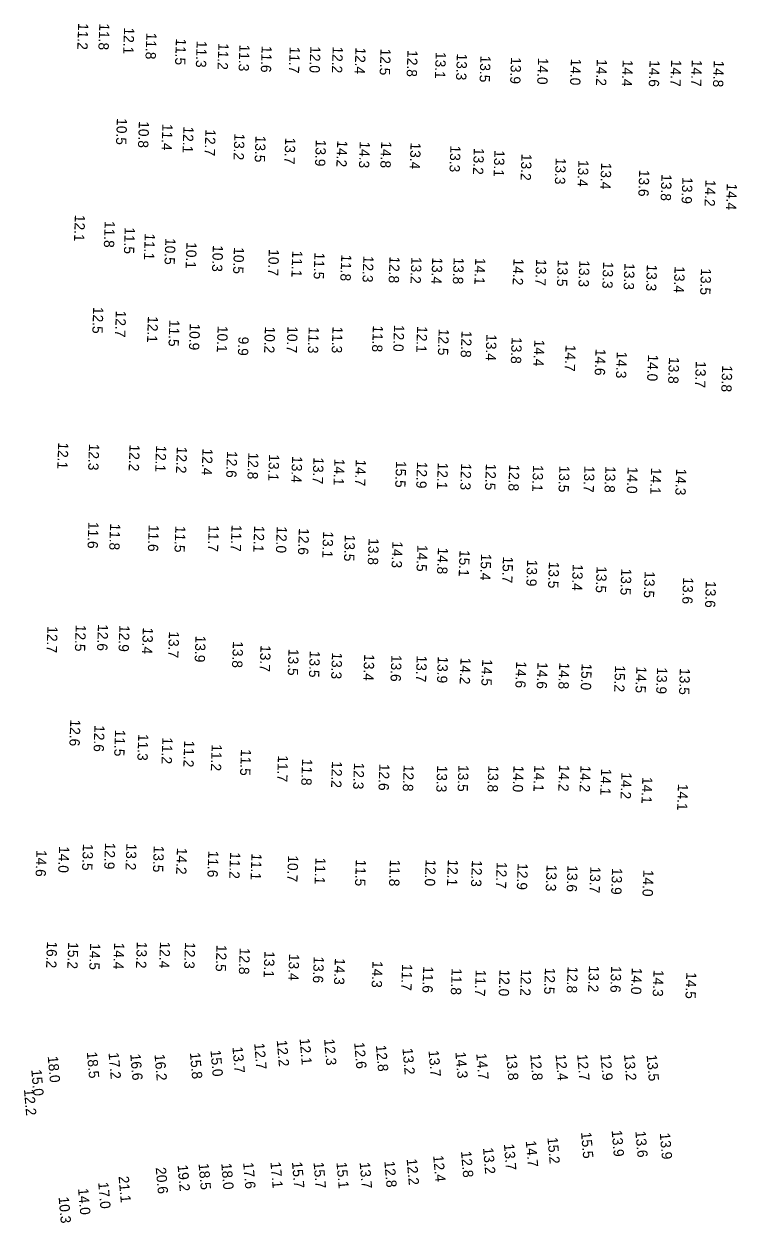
# Model space of a CAD drawing. Extents: x 1023796 to 1112670, y 656573 to 837340.
# Drawn here: x 1052312 to 1052659, y 749199 to 749782 of the extents above; entities that cross this region are included whole.
import ezdxf

# ---------------------------------------------------------------- set-up
doc = ezdxf.new("R2010")
doc.units = 0
doc.layers.add('V-TOPO-SOUN', color=7, linetype='Continuous')

msp = doc.modelspace()

# ---------------------------------------------------------------- texts
at = {"layer": 'V-TOPO-SOUN'}
for s, rotation, p in [('11.2 ', 268, (1052338.2, 749782.38)), ('11.8 ', 268, (1052348.47, 749782.25)), ('12.1 ', 268, (1052360.51, 749780.23)), ('11.8 ', 268, (1052371.35, 749777.71)), ('11.5 ', 268, (1052385.73, 749774.92)), ('11.3 ', 268, (1052395.82, 749773.72)), ('11.2 ', 268, (1052406.38, 749772.65)), ('11.3 ', 268, (1052416.62, 749771.91)), ('11.6 ', 268, (1052427.42, 749771.32)), ('11.7 ', 268, (1052441.06, 749770.9)), ('12.0 ', 268, (1052451.09, 749771.13)), ('12.2 ', 268, (1052461.97, 749771)), ('12.4 ', 268, (1052473.05, 749770.53)), ('12.5 ', 268, (1052485.23, 749769.97)), ('12.8 ', 268, (1052498.34, 749769.21)), ('13.1 ', 268, (1052512.07, 749768.34)), ('13.3 ', 268, (1052522.36, 749767.55)), ('13.5 ', 268, (1052533.81, 749766.54)), ('13.9 ', 268, (1052548.66, 749765.77)), ('14.0 ', 268, (1052561.82, 749765.48)), ('14.0 ', 268, (1052577.81, 749765.1)), ('14.2 ', 268, (1052590.41, 749764.84)), ('14.4 ', 268, (1052602.97, 749764.52)), ('14.6 ', 268, (1052616.06, 749764.34)), ('14.7 ', 268, (1052626.55, 749764.5)), ('14.7 ', 268, (1052636.58, 749764.52)), ('14.8 ', 268, (1052647.29, 749764.17)), ('10.5 ', 268, (1052357.02, 749736.12)), ('10.8 ', 268, (1052367.72, 749734.64)), ('11.4 ', 268, (1052379.15, 749733.37)), ('12.1 ', 268, (1052389.38, 749732.09)), ('12.7 ', 268, (1052400.09, 749730.7)), ('13.2 ', 268, (1052414.17, 749728.7)), ('13.5 ', 268, (1052424.44, 749727.6)), ('13.7 ', 268, (1052438.88, 749726.66)), ('13.9 ', 268, (1052453.77, 749725.65)), ('14.2 ', 268, (1052464.17, 749725.3)), ('14.3 ', 268, (1052475.12, 749724.8)), ('14.8 ', 268, (1052485.57, 749724.85)), ('13.4 ', 268, (1052499.84, 749724.27)), ('13.3 ', 268, (1052519.18, 749722.83)), ('13.2 ', 268, (1052530.6, 749721.62)), ('13.1 ', 268, (1052540.62, 749720.53)), ('13.2 ', 268, (1052553.77, 749718.74)), ('13.3 ', 268, (1052570.4, 749716.86)), ('13.4 ', 268, (1052581.42, 749715.78)), ('13.4 ', 268, (1052592.51, 749714.47)), ('13.6 ', 268, (1052611.01, 749710.99)), ('13.8 ', 268, (1052621.86, 749708.86)), ('13.9 ', 268, (1052632.01, 749707.44)), ('14.2 ', 268, (1052643.22, 749706.14)), ('14.4 ', 268, (1052653.62, 749704.39)), ('12.1 ', 268, (1052336.6, 749689.08)), ('11.8 ', 268, (1052351.09, 749686.11)), ('11.5 ', 268, (1052360.84, 749683.05)), ('11.1 ', 268, (1052370.57, 749680.07)), ('10.5 ', 268, (1052380.59, 749677.8)), ('10.1 ', 268, (1052390.88, 749675.8)), ('10.3 ', 268, (1052403.7, 749674.37)), ('10.5 ', 268, (1052413.94, 749673.34)), ('10.7 ', 268, (1052430.9, 749672.37)), ('11.1 ', 268, (1052442.3, 749671.68)), ('11.5 ', 268, (1052453.1, 749670.75)), ('11.8 ', 268, (1052466.13, 749669.84)), ('12.3 ', 268, (1052476.87, 749669.19)), ('12.8 ', 268, (1052489.6, 749668.87)), ('13.2 ', 268, (1052500.21, 749668.6)), ('13.4 ', 268, (1052510.36, 749668.39)), ('13.8 ', 268, (1052520.79, 749668.34)), ('14.1 ', 268, (1052531.28, 749668.13)), ('14.2 ', 268, (1052549.9, 749667.82)), ('13.7 ', 268, (1052560.91, 749667.58)), ('13.5 ', 268, (1052571.41, 749667.22)), ('13.3 ', 268, (1052581.9, 749666.97)), ('13.3 ', 268, (1052593.47, 749666.23)), ('13.3 ', 268, (1052603.86, 749665.59)), ('13.3 ', 268, (1052614.74, 749664.96)), ('13.4 ', 268, (1052628.22, 749664.1)), ('13.5 ', 268, (1052641.05, 749663.08)), ('12.5 ', 268, (1052345.5, 749644.29)), ('12.7 ', 268, (1052356.52, 749642.49)), ('12.1 ', 268, (1052372.1, 749639.82)), ('11.5 ', 268, (1052382.53, 749637.99)), ('10.9 ', 268, (1052392.49, 749636.24)), ('10.1 ', 268, (1052406.02, 749635.09)), ('9.9', 268, (1052416.14, 749629.84)), ('10.2 ', 268, (1052429.02, 749634.76)), ('10.7 ', 268, (1052439.97, 749634.88)), ('11.3 ', 268, (1052450.3, 749634.65)), ('11.3 ', 268, (1052461.89, 749634.77)), ('11.8 ', 268, (1052481.51, 749635.31)), ('12.0 ', 268, (1052491.81, 749635.54)), ('12.1 ', 268, (1052503.01, 749634.98)), ('12.5 ', 268, (1052513.51, 749633.68)), ('12.8 ', 268, (1052524.62, 749632.65)), ('13.4 ', 268, (1052536.72, 749631.03)), ('13.8 ', 268, (1052548.98, 749629.64)), ('14.4 ', 268, (1052560, 749628.37)), ('14.7 ', 268, (1052575.2, 749625.87)), ('14.6 ', 268, (1052589.79, 749623.91)), ('14.3 ', 268, (1052600.11, 749622.55)), ('14.0 ', 268, (1052615.29, 749621.16)), ('13.8 ', 268, (1052625.49, 749619.92)), ('13.7 ', 268, (1052638.55, 749617.9)), ('13.8 ', 268, (1052651.35, 749615.88)), ('12.1 ', 268, (1052328.48, 749578.38)), ('12.3 ', 268, (1052343.47, 749577.75)), ('12.2 ', 268, (1052363.18, 749577.35)), ('12.1 ', 268, (1052376.08, 749576.92)), ('12.2 ', 268, (1052386.19, 749576.3)), ('12.4 ', 268, (1052398.66, 749575.39)), ('12.6 ', 268, (1052410.59, 749574.19)), ('12.8 ', 268, (1052420.94, 749573.44)), ('13.1 ', 268, (1052431.02, 749572.62)), ('13.4 ', 268, (1052442.23, 749571.72)), ('13.7 ', 268, (1052452.62, 749571.12)), ('14.1 ', 268, (1052462.79, 749570.45)), ('14.7 ', 268, (1052473.19, 749570.11)), ('15.5 ', 268, (1052492.76, 749569.36)), ('12.9 ', 268, (1052502.98, 749568.99)), ('12.1 ', 268, (1052513.07, 749568.56)), ('12.3 ', 268, (1052524.4, 749568.19)), ('12.5 ', 268, (1052536.46, 749568.08)), ('12.8 ', 268, (1052547.8, 749567.68)), ('13.1 ', 268, (1052559.38, 749567.4)), ('13.5 ', 268, (1052572.18, 749567.09)), ('13.7 ', 268, (1052584.35, 749566.98)), ('13.8 ', 268, (1052594.55, 749566.88)), ('14.0 ', 268, (1052605.38, 749566.5)), ('14.1 ', 268, (1052616.78, 749565.99)), ('14.3 ', 268, (1052629, 749565.64)), ('11.6 ', 268, (1052343.17, 749539.7)), ('11.8 ', 268, (1052353.73, 749538.96)), ('11.6 ', 268, (1052372.51, 749538.26)), ('11.5 ', 268, (1052385.44, 749537.83)), ('11.7 ', 268, (1052401.67, 749538.13)), ('11.7 ', 268, (1052412.78, 749538.25)), ('12.1 ', 268, (1052423.78, 749537.88)), ('12.0 ', 268, (1052434.77, 749537.55)), ('12.6 ', 268, (1052445.52, 749536.65)), ('13.1 ', 268, (1052457.3, 749535.1)), ('13.5 ', 268, (1052467.87, 749533.5)), ('13.8 ', 268, (1052479.44, 749531.77)), ('14.3 ', 268, (1052491, 749530.26)), ('14.5 ', 268, (1052503.13, 749528.51)), ('14.8 ', 268, (1052513.14, 749527.27)), ('15.1 ', 268, (1052523.65, 749526.03)), ('15.4 ', 268, (1052534.1, 749524.25)), ('15.7 ', 268, (1052544.76, 749522.87)), ('13.9 ', 268, (1052556.51, 749521.35)), ('13.5 ', 268, (1052567.11, 749520.35)), ('13.4 ', 268, (1052578.69, 749519.17)), ('13.5 ', 268, (1052590.3, 749518.13)), ('13.5 ', 268, (1052602.29, 749517)), ('13.5 ', 268, (1052613.67, 749515.71)), ('13.6 ', 268, (1052632.35, 749512.74)), ('13.6 ', 268, (1052643.42, 749510.95)), ('12.6 ', 268, (1052347.82, 749489.95)), ('12.7 ', 268, (1052323.25, 749488.94)), ('12.5 ', 268, (1052337.01, 749489.67)), ('12.9 ', 268, (1052358.24, 749489.52)), ('13.4 ', 268, (1052369.66, 749488.38)), ('13.7 ', 268, (1052382.34, 749486.48)), ('13.9 ', 268, (1052395.26, 749484.38)), ('13.8 ', 268, (1052413.45, 749481.68)), ('13.7 ', 268, (1052426.88, 749479.77)), ('13.5 ', 268, (1052440.49, 749477.92)), ('13.5 ', 268, (1052450.82, 749477.01)), ('13.3 ', 268, (1052461.62, 749476.22)), ('13.4 ', 268, (1052477.28, 749475.38)), ('13.6 ', 268, (1052490.49, 749474.99)), ('13.7 ', 268, (1052502.81, 749474.7)), ('13.9 ', 268, (1052513.08, 749474.26)), ('14.2 ', 268, (1052524.14, 749473.69)), ('14.5 ', 268, (1052534.68, 749472.91)), ('14.6 ', 268, (1052551.19, 749471.87)), ('14.6 ', 268, (1052561.56, 749471.47)), ('14.8 ', 268, (1052572.14, 749471.34)), ('15.0 ', 268, (1052583, 749470.85)), ('15.2 ', 268, (1052599.25, 749469.94)), ('14.5 ', 268, (1052609.61, 749469.42)), ('13.9 ', 268, (1052619.68, 749468.97)), ('13.5 ', 268, (1052630.78, 749468.58)), ('12.6 ', 268, (1052334.35, 749443.59)), ('12.6 ', 268, (1052346.11, 749440.85)), ('11.5 ', 268, (1052356.12, 749438.63)), ('11.3 ', 268, (1052367.41, 749436.55)), ('11.2 ', 268, (1052379.14, 749434.91)), ('11.2 ', 268, (1052389.76, 749433.33)), ('11.2 ', 268, (1052403.12, 749431.52)), ('11.5 ', 268, (1052417.34, 749429.21)), ('11.7 ', 268, (1052435.34, 749426.17)), ('11.8 ', 268, (1052447.09, 749424.46)), ('12.2 ', 268, (1052461.6, 749423.32)), ('12.3 ', 268, (1052472.32, 749422.59)), ('12.6 ', 268, (1052484.65, 749421.99)), ('12.8 ', 268, (1052496.46, 749421.56)), ('13.3 ', 268, (1052512.75, 749421.17)), ('13.5 ', 268, (1052523.1, 749421.45)), ('13.8 ', 268, (1052537.64, 749421.25)), ('14.0 ', 268, (1052549.9, 749421.23)), ('14.1 ', 268, (1052559.98, 749421.45)), ('14.2 ', 268, (1052572.09, 749421.56)), ('14.2 ', 268, (1052582.44, 749421.25)), ('14.1 ', 268, (1052592.48, 749419.69)), ('14.2 ', 268, (1052602.36, 749417.87)), ('14.1 ', 268, (1052612.51, 749415.63)), ('14.1 ', 268, (1052629.85, 749412.28)), ('14.6 ', 268, (1052317.89, 749380.09)), ('14.0 ', 268, (1052328.9, 749381.97)), ('13.5 ', 268, (1052340.52, 749383.08)), ('12.9 ', 268, (1052351.26, 749383.66)), ('13.2 ', 268, (1052361.66, 749383.23)), ('13.5 ', 268, (1052374.95, 749382.19)), ('14.2 ', 268, (1052386.23, 749381.16)), ('11.6 ', 268, (1052401.47, 749379.76)), ('11.2 ', 268, (1052412.08, 749379.07)), ('11.1 ', 268, (1052422.47, 749378.44)), ('10.7 ', 268, (1052440.25, 749377.51)), ('11.1 ', 268, (1052453.58, 749376.39)), ('11.5 ', 268, (1052473.23, 749375.48)), ('11.8 ', 268, (1052489.79, 749375.4)), ('12.0 ', 268, (1052507.15, 749375.52)), ('12.1 ', 268, (1052517.97, 749375.51)), ('12.3 ', 268, (1052529.66, 749375.18)), ('12.7 ', 268, (1052541.73, 749374.27)), ('12.9 ', 268, (1052551.91, 749373.69)), ('13.3 ', 268, (1052565.97, 749372.97)), ('13.6 ', 268, (1052576.12, 749372.66)), ('13.7 ', 268, (1052587.25, 749372.03)), ('13.9 ', 268, (1052597.79, 749371.35)), ('14.0 ', 268, (1052613.02, 749370.45)), ('16.2 ', 268, (1052323.02, 749335.61)), ('15.2 ', 268, (1052333.34, 749335.23)), ('14.5 ', 268, (1052344, 749334.75)), ('14.4 ', 268, (1052355.68, 749335.02)), ('13.2 ', 268, (1052366.73, 749335.47)), ('12.4 ', 268, (1052377.98, 749335.53)), ('12.3 ', 268, (1052390.15, 749335.3)), ('12.5 ', 268, (1052405.47, 749333.92)), ('12.8 ', 268, (1052416.75, 749332.51)), ('13.1 ', 268, (1052428.8, 749330.87)), ('13.4 ', 268, (1052440.76, 749329.55)), ('13.6 ', 268, (1052452.74, 749328.34)), ('14.3 ', 268, (1052463.03, 749327.51)), ('14.3 ', 268, (1052481.31, 749326.08)), ('11.7 ', 268, (1052495.7, 749324.62)), ('11.6 ', 268, (1052505.99, 749323.55)), ('11.8 ', 268, (1052519.81, 749322.57)), ('11.7 ', 268, (1052531.5, 749321.88)), ('12.0 ', 268, (1052543.09, 749321.96)), ('12.2 ', 268, (1052553.53, 749322.11)), ('12.5 ', 268, (1052565.18, 749322.85)), ('12.8 ', 268, (1052576.18, 749323.46)), ('13.2 ', 268, (1052586.57, 749323.92)), ('13.6 ', 268, (1052597.36, 749323.67)), ('14.0 ', 268, (1052607.42, 749322.83)), ('14.3 ', 268, (1052617.99, 749321.76)), ('14.5 ', 268, (1052633.91, 749320.68)), ('12.7 ', 275, (1052423.77, 749285.96)), ('12.2 ', 275, (1052434.71, 749287.42)), ('12.1 ', 275, (1052445.82, 749288.28)), ('12.3 ', 275, (1052457.73, 749287.99)), ('12.6 ', 275, (1052472.38, 749286.35)), ('18.5 ', 275, (1052342.37, 749281.69)), ('17.2 ', 275, (1052352.93, 749281.35)), ('16.6 ', 275, (1052363.5, 749280.71)), ('16.2 ', 275, (1052375.29, 749280.53)), ('15.8 ', 275, (1052392.5, 749281.37)), ('15.0 ', 275, (1052402.52, 749282.59)), ('13.7 ', 275, (1052413.18, 749284.18)), ('12.8 ', 275, (1052482.94, 749285)), ('13.2 ', 275, (1052495.86, 749283.49)), ('13.7 ', 275, (1052508.52, 749282.42)), ('14.3 ', 275, (1052521.57, 749281.66)), ('14.7 ', 275, (1052531.74, 749281)), ('13.8 ', 275, (1052546.24, 749280.72)), ('12.8 ', 275, (1052558, 749280.63)), ('12.4 ', 275, (1052570.3, 749280.61)), ('12.7 ', 275, (1052580.79, 749280.54)), ('12.9 ', 275, (1052592.11, 749280.63)), ('13.2 ', 275, (1052603.58, 749280.53)), ('13.5 ', 275, (1052614.57, 749280.33)), ('18.0 ', 275, (1052323.36, 749279.62)), ('15.0 ', 275, (1052315.37, 749273.11)), ('12.2 ', 275, (1052311.79, 749263.6)), ('15.2 ', 275, (1052566.35, 749240.1)), ('15.5 ', 275, (1052582.67, 749242.69)), ('13.9 ', 275, (1052597.57, 749243.57)), ('13.6 ', 275, (1052609.1, 749243.2)), ('13.9 ', 275, (1052620.97, 749242.27)), ('12.8 ', 275, (1052524.31, 749233.41)), ('13.2 ', 275, (1052535.01, 749235.1)), ('13.7 ', 275, (1052545.18, 749236.95)), ('14.7 ', 275, (1052555.81, 749238.51)), ('18.5 ', 275, (1052396.71, 749227.47)), ('18.0 ', 275, (1052407.75, 749227.56)), ('17.6 ', 275, (1052418.39, 749227.92)), ('17.1 ', 275, (1052431.65, 749228.2)), ('15.7 ', 275, (1052442.12, 749228.21)), ('15.7 ', 275, (1052452.62, 749228.07)), ('15.1 ', 275, (1052463.76, 749228.05)), ('13.7 ', 275, (1052475.03, 749228.03)), ('12.8 ', 275, (1052487.05, 749228.59)), ('12.2 ', 275, (1052497.89, 749229.73)), ('12.4 ', 275, (1052510.8, 749231.35)), ('21.1 ', 275, (1052357.81, 749221.23)), ('20.6 ', 275, (1052375.87, 749225.49)), ('19.2 ', 275, (1052386.5, 749226.74)), ('17.0 ', 275, (1052347.91, 749218.27)), ('10.3 ', 275, (1052328.65, 749211.16)), ('14.0 ', 275, (1052338.1, 749215.3))]:
    msp.add_text(s, height=5, rotation=rotation, dxfattribs=at).set_placement(p)

doc.saveas('drawing.dxf')
